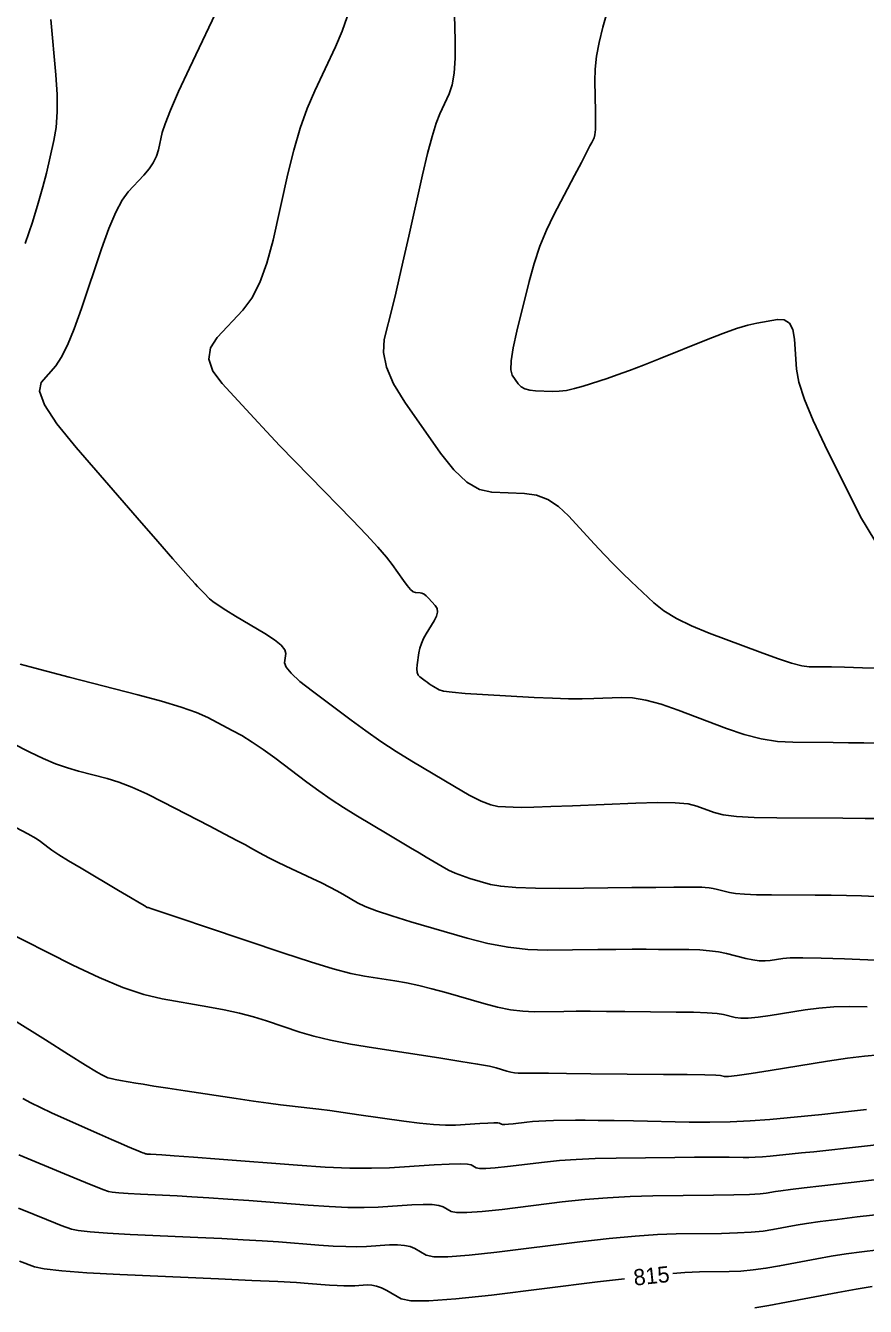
# Model space of a CAD drawing. Extents: x 2082232 to 2083549, y 592624 to 593832.
# Drawn here: x 2083166.6 to 2083203, y 593490.8 to 593546.3 of the extents above; entities that cross this region are included whole.
import ezdxf

# ---------------------------------------------------------------- set-up
doc = ezdxf.new("R2010")
doc.units = 0
doc.layers.add('DT_X_Contour_Major', color=7, linetype='Continuous')
doc.layers.add('DT_X_Contour_Minor', color=7, linetype='Continuous')

msp = doc.modelspace()

# ---------------------------------------------------------------- linework, layer by layer
at = {"layer": 'DT_X_Contour_Major'}
for points in [[(2083180.551, 593546.632), (2083180.344, 593546.017), (2083180.05, 593545.334), (2083179.15, 593543.421), (2083178.824, 593542.658), (2083178.522, 593541.806), (2083178.245, 593540.864), (2083177.992, 593539.832), (2083177.348, 593536.961), (2083177.085, 593535.964), (2083176.779, 593535.126), (2083176.43, 593534.447), (2083176.038, 593533.927), (2083174.934, 593532.751), (2083174.636, 593532.296), (2083174.572, 593531.809), (2083174.741, 593531.293), (2083175.144, 593530.746), (2083176.527, 593529.248), (2083177.067, 593528.669), (2083177.649, 593528.054), (2083178.272, 593527.405), (2083178.937, 593526.72), (2083180.766, 593524.846), (2083181.389, 593524.199), (2083181.886, 593523.662), (2083182.257, 593523.236), (2083182.502, 593522.92), (2083182.987, 593522.225), (2083183.156, 593521.997), (2083183.299, 593521.833), (2083183.416, 593521.733), (2083183.506, 593521.698), (2083183.712, 593521.691), (2083183.793, 593521.673), (2083183.882, 593521.628), (2083183.978, 593521.553), (2083184.082, 593521.449), (2083184.369, 593521.135), (2083184.447, 593521.006), (2083184.465, 593520.853), (2083184.424, 593520.677), (2083184.324, 593520.477), (2083183.978, 593519.913), (2083183.86, 593519.704), (2083183.769, 593519.497), (2083183.703, 593519.295), (2083183.662, 593519.095), (2083183.588, 593518.568), (2083183.575, 593518.388), (2083183.589, 593518.24), (2083183.632, 593518.126), (2083183.703, 593518.046), (2083183.929, 593517.875), (2083184.015, 593517.812), (2083184.103, 593517.751), (2083184.194, 593517.692), (2083184.286, 593517.635), (2083184.537, 593517.485), (2083184.724, 593517.43), (2083185.098, 593517.378), (2083185.659, 593517.328), (2083186.406, 593517.281), (2083188.648, 593517.158), (2083189.44, 593517.12), (2083190.133, 593517.098), (2083190.728, 593517.093), (2083191.225, 593517.104), (2083192.417, 593517.154), (2083192.907, 593517.134), (2083193.48, 593517.035), (2083194.138, 593516.858), (2083194.88, 593516.601), (2083196.971, 593515.813), (2083197.739, 593515.554), (2083198.474, 593515.368), (2083199.177, 593515.255), (2083199.847, 593515.214), (2083201.592, 593515.203), (2083202.25, 593515.197), (2083202.916, 593515.186), (2083203.588, 593515.171)], [(2083165.486, 593507.185), (2083168.684, 593505.567), (2083169.825, 593505.021), (2083170.851, 593504.594), (2083171.761, 593504.287), (2083172.555, 593504.1), (2083174.519, 593503.76), (2083175.231, 593503.626), (2083175.893, 593503.479), (2083176.505, 593503.318), (2083177.068, 593503.144), (2083178.503, 593502.662), (2083179.106, 593502.483), (2083179.839, 593502.309), (2083180.703, 593502.14), (2083181.698, 593501.976), (2083184.524, 593501.543), (2083185.473, 593501.394), (2083186.202, 593501.274), (2083186.71, 593501.181), (2083186.997, 593501.115), (2083187.469, 593500.977), (2083187.642, 593500.932), (2083187.804, 593500.901), (2083187.957, 593500.882), (2083188.1, 593500.877), (2083188.469, 593500.881), (2083188.737, 593500.88), (2083189.265, 593500.877), (2083190.052, 593500.871), (2083191.099, 593500.861), (2083194.238, 593500.831), (2083195.276, 593500.819), (2083196.035, 593500.806), (2083196.515, 593500.792), (2083196.717, 593500.777), (2083196.883, 593500.736), (2083197.053, 593500.741), (2083197.44, 593500.788), (2083198.044, 593500.876), (2083198.865, 593501.006), (2083201.343, 593501.407), (2083202.209, 593501.537), (2083202.949, 593501.625), (2083203.564, 593501.671)], [(2083194.648, 593492.2), (2083195.17, 593492.245), (2083195.807, 593492.277), (2083197.094, 593492.292), (2083197.592, 593492.312), (2083198.121, 593492.359), (2083198.68, 593492.433), (2083199.271, 593492.534), (2083200.886, 593492.84), (2083201.506, 593492.951), (2083202.152, 593493.053), (2083202.826, 593493.146), (2083203.528, 593493.231)], [(2083166.372, 593492.735), (2083167.032, 593492.492), (2083167.448, 593492.403), (2083168.201, 593492.319), (2083169.293, 593492.241), (2083170.721, 593492.167), (2083174.982, 593491.976), (2083176.423, 593491.91), (2083177.552, 593491.855), (2083178.368, 593491.812), (2083178.871, 593491.779), (2083179.797, 593491.708), (2083180.125, 593491.686), (2083180.416, 593491.674), (2083180.67, 593491.671), (2083180.887, 593491.679), (2083181.414, 593491.711), (2083181.616, 593491.706), (2083181.826, 593491.664), (2083182.045, 593491.585), (2083182.271, 593491.471), (2083182.888, 593491.117), (2083183.305, 593491.028), (2083184.096, 593491.025), (2083185.26, 593491.107), (2083186.797, 593491.276), (2083191.394, 593491.841), (2083192.56, 593491.98)]]:
    msp.add_lwpolyline(points, dxfattribs=at)
at = {"layer": 'DT_X_Contour_Minor'}
for points in [[(2083192.121, 593547.97), (2083191.624, 593546.178), (2083191.462, 593545.528), (2083191.35, 593544.923), (2083191.287, 593544.363), (2083191.273, 593543.849), (2083191.301, 593542.536), (2083191.306, 593542.095), (2083191.298, 593541.759), (2083191.277, 593541.526), (2083191.244, 593541.396), (2083191.14, 593541.19), (2083191.064, 593541.042), (2083190.914, 593540.755), (2083190.69, 593540.327), (2083190.393, 593539.758), (2083189.501, 593538.056), (2083189.183, 593537.397), (2083188.899, 593536.696), (2083188.648, 593535.952), (2083188.431, 593535.167), (2083187.898, 593533.016), (2083187.735, 593532.293), (2083187.648, 593531.735), (2083187.635, 593531.344), (2083187.697, 593531.119), (2083187.962, 593530.739), (2083188.083, 593530.613), (2083188.248, 593530.52), (2083188.457, 593530.46), (2083188.709, 593530.434), (2083189.44, 593530.407), (2083189.729, 593530.414), (2083190.046, 593530.455), (2083190.393, 593530.53), (2083190.768, 593530.638), (2083191.807, 593530.973), (2083192.242, 593531.121), (2083192.769, 593531.314), (2083193.386, 593531.551), (2083194.095, 593531.833), (2083196.108, 593532.646), (2083196.81, 593532.919), (2083197.407, 593533.132), (2083197.898, 593533.282), (2083198.285, 593533.371), (2083199.175, 593533.527), (2083199.471, 593533.517), (2083199.693, 593533.371), (2083199.84, 593533.089), (2083199.913, 593532.671), (2083200.006, 593531.375), (2083200.109, 593530.804), (2083200.348, 593530.064), (2083200.723, 593529.155), (2083201.233, 593528.076), (2083202.774, 593524.973), (2083203.395, 593523.952)], [(2083175.125, 593547.373), (2083173.727, 593544.405), (2083173.261, 593543.396), (2083172.91, 593542.595), (2083172.674, 593542.003), (2083172.554, 593541.618), (2083172.386, 593540.871), (2083172.3, 593540.592), (2083172.166, 593540.316), (2083171.984, 593540.043), (2083171.755, 593539.772), (2083171.082, 593539.055), (2083170.82, 593538.699), (2083170.54, 593538.167), (2083170.242, 593537.461), (2083169.926, 593536.58), (2083169.059, 593533.997), (2083168.745, 593533.116), (2083168.454, 593532.41), (2083168.186, 593531.878), (2083167.941, 593531.521), (2083167.318, 593530.803), (2083167.237, 593530.425), (2083167.462, 593529.828), (2083167.994, 593529.012), (2083168.832, 593527.978), (2083171.475, 593524.929), (2083172.356, 593523.913), (2083173.016, 593523.154), (2083173.457, 593522.65), (2083173.678, 593522.402), (2083173.973, 593522.083), (2083174.08, 593521.967), (2083174.182, 593521.859), (2083174.278, 593521.758), (2083174.368, 593521.665), (2083174.6, 593521.428), (2083174.736, 593521.314), (2083174.969, 593521.152), (2083175.299, 593520.94), (2083175.726, 593520.68), (2083176.995, 593519.922), (2083177.409, 593519.654), (2083177.699, 593519.421), (2083177.864, 593519.221), (2083177.905, 593519.055), (2083177.85, 593518.659), (2083177.91, 593518.47), (2083178.131, 593518.201), (2083178.514, 593517.851), (2083179.058, 593517.421), (2083180.725, 593516.167), (2083181.358, 593515.704), (2083182.008, 593515.255), (2083182.674, 593514.819), (2083183.357, 593514.398), (2083185.2, 593513.294), (2083185.836, 593512.929), (2083186.361, 593512.666), (2083186.775, 593512.502), (2083187.078, 593512.438), (2083187.739, 593512.402), (2083188.085, 593512.395), (2083188.627, 593512.403), (2083189.365, 593512.426), (2083190.3, 593512.463), (2083193.053, 593512.58), (2083193.992, 593512.605), (2083194.744, 593512.592), (2083195.308, 593512.542), (2083195.685, 593512.454), (2083196.44, 593512.169), (2083196.822, 593512.075), (2083197.401, 593512.006), (2083198.176, 593511.962), (2083199.149, 593511.942), (2083202.007, 593511.924), (2083202.978, 593511.917), (2083203.749, 593511.909)], [(2083185.176, 593547.841), (2083185.235, 593545.611), (2083185.235, 593544.839), (2083185.192, 593544.196), (2083185.106, 593543.681), (2083184.976, 593543.295), (2083184.572, 593542.436), (2083184.411, 593542.03), (2083184.233, 593541.454), (2083184.036, 593540.71), (2083183.822, 593539.797), (2083183.225, 593537.136), (2083183.013, 593536.197), (2083182.824, 593535.374), (2083182.658, 593534.668), (2083182.515, 593534.079), (2083182.164, 593532.663), (2083182.121, 593532.095), (2083182.255, 593531.453), (2083182.567, 593530.736), (2083183.057, 593529.945), (2083184.599, 593527.736), (2083185.172, 593527.008), (2083185.732, 593526.483), (2083186.28, 593526.161), (2083186.815, 593526.04), (2083188.228, 593525.989), (2083188.744, 593525.914), (2083189.234, 593525.728), (2083189.697, 593525.432), (2083190.132, 593525.025), (2083191.259, 593523.792), (2083191.675, 593523.344), (2083192.078, 593522.925), (2083192.468, 593522.535), (2083192.846, 593522.175), (2083193.834, 593521.252), (2083194.262, 593520.91), (2083194.803, 593520.578), (2083195.457, 593520.254), (2083196.225, 593519.939), (2083198.423, 593519.11), (2083199.174, 593518.838), (2083199.778, 593518.643), (2083200.235, 593518.526), (2083200.545, 593518.486), (2083201.177, 593518.482), (2083201.522, 593518.476), (2083202.082, 593518.463), (2083202.858, 593518.441), (2083203.85, 593518.411)], [(2083167.735, 593546.513), (2083167.949, 593544.122), (2083168.004, 593543.272), (2083168.009, 593542.513), (2083167.962, 593541.846), (2083167.865, 593541.271), (2083167.538, 593539.859), (2083167.389, 593539.272), (2083167.187, 593538.568), (2083166.932, 593537.747), (2083166.624, 593536.811)], [(2083166.404, 593518.59), (2083166.837, 593518.475), (2083167.543, 593518.291), (2083168.523, 593518.037), (2083171.5, 593517.27), (2083172.527, 593516.992), (2083173.373, 593516.735), (2083174.04, 593516.498), (2083174.526, 593516.281), (2083175.585, 593515.731), (2083175.997, 593515.501), (2083176.44, 593515.225), (2083176.915, 593514.903), (2083177.42, 593514.534), (2083178.809, 593513.489), (2083179.332, 593513.106), (2083179.86, 593512.74), (2083180.391, 593512.391), (2083180.928, 593512.06), (2083182.363, 593511.2), (2083182.867, 593510.898), (2083183.303, 593510.638), (2083183.67, 593510.42), (2083183.968, 593510.243), (2083184.671, 593509.828), (2083184.944, 593509.679), (2083185.235, 593509.545), (2083185.543, 593509.426), (2083185.87, 593509.321), (2083186.764, 593509.06), (2083187.203, 593508.976), (2083187.85, 593508.919), (2083188.704, 593508.89), (2083189.765, 593508.888), (2083192.873, 593508.919), (2083193.912, 593508.929), (2083194.696, 593508.935), (2083195.226, 593508.939), (2083195.502, 593508.939), (2083195.899, 593508.935), (2083196.054, 593508.928), (2083196.22, 593508.909), (2083196.398, 593508.878), (2083196.587, 593508.835), (2083197.108, 593508.705), (2083197.367, 593508.662), (2083197.755, 593508.63), (2083198.271, 593508.61), (2083198.916, 593508.601), (2083200.807, 593508.592), (2083201.503, 593508.586), (2083202.169, 593508.575), (2083202.808, 593508.559), (2083203.418, 593508.538)], [(2083165.253, 593515.575), (2083166.824, 593514.789), (2083167.397, 593514.516), (2083167.94, 593514.287), (2083168.451, 593514.101), (2083168.932, 593513.959), (2083170.172, 593513.64), (2083170.673, 593513.486), (2083171.243, 593513.266), (2083171.884, 593512.978), (2083172.595, 593512.624), (2083174.585, 593511.589), (2083175.256, 593511.239), (2083175.778, 593510.965), (2083176.149, 593510.768), (2083176.371, 593510.646), (2083176.762, 593510.424), (2083176.943, 593510.326), (2083177.194, 593510.198), (2083177.515, 593510.041), (2083177.906, 593509.854), (2083179.041, 593509.318), (2083179.444, 593509.124), (2083179.8, 593508.945), (2083180.109, 593508.781), (2083180.372, 593508.632), (2083181.01, 593508.255), (2083181.334, 593508.099), (2083181.825, 593507.911), (2083182.485, 593507.691), (2083183.312, 593507.441), (2083185.742, 593506.733), (2083186.642, 593506.501), (2083187.52, 593506.338), (2083188.376, 593506.243), (2083189.21, 593506.217), (2083191.405, 593506.239), (2083192.187, 593506.246), (2083192.885, 593506.249), (2083193.501, 593506.249), (2083194.035, 593506.246), (2083195.346, 593506.234), (2083195.816, 593506.22), (2083196.242, 593506.187), (2083196.625, 593506.136), (2083196.965, 593506.066), (2083197.813, 593505.854), (2083198.117, 593505.789), (2083198.392, 593505.752), (2083198.639, 593505.743), (2083198.858, 593505.762), (2083199.404, 593505.85), (2083199.725, 593505.874), (2083200.277, 593505.878), (2083201.062, 593505.863), (2083202.078, 593505.829), (2083205.096, 593505.712)], [(2083166.22, 593511.529), (2083166.736, 593511.256), (2083167.093, 593511.054), (2083167.29, 593510.922), (2083167.602, 593510.665), (2083167.78, 593510.536), (2083168.08, 593510.341), (2083168.501, 593510.081), (2083169.044, 593509.755), (2083170.654, 593508.8), (2083171.183, 593508.486), (2083171.563, 593508.261), (2083171.795, 593508.124), (2083171.877, 593508.076), (2083171.899, 593508.064), (2083171.907, 593508.061), (2083171.914, 593508.058), (2083171.92, 593508.056), (2083171.925, 593508.054), (2083171.939, 593508.052), (2083172.1, 593507.999), (2083172.575, 593507.84), (2083173.362, 593507.575), (2083174.462, 593507.205), (2083177.813, 593506.079), (2083178.974, 593505.7), (2083179.943, 593505.408), (2083180.721, 593505.202), (2083181.306, 593505.084), (2083182.613, 593504.884), (2083183.119, 593504.796), (2083183.655, 593504.681), (2083184.224, 593504.541), (2083184.823, 593504.375), (2083186.464, 593503.896), (2083187.062, 593503.74), (2083187.627, 593503.63), (2083188.158, 593503.565), (2083188.655, 593503.547), (2083189.937, 593503.56), (2083190.462, 593503.563), (2083191.075, 593503.563), (2083191.777, 593503.56), (2083192.567, 593503.554), (2083194.792, 593503.532), (2083195.546, 593503.519), (2083196.139, 593503.497), (2083196.57, 593503.464), (2083196.841, 593503.421), (2083197.348, 593503.295), (2083197.585, 593503.265), (2083197.916, 593503.27), (2083198.342, 593503.309), (2083198.862, 593503.384), (2083200.373, 593503.629), (2083200.967, 593503.705), (2083201.613, 593503.751), (2083202.313, 593503.767), (2083203.065, 593503.752)], [(2083164.462, 593504.222), (2083167.497, 593502.32), (2083168.501, 593501.691), (2083169.239, 593501.232), (2083169.711, 593500.942), (2083169.916, 593500.821), (2083170.106, 593500.725), (2083170.2, 593500.688), (2083170.337, 593500.649), (2083170.519, 593500.609), (2083170.744, 593500.567), (2083171.404, 593500.453), (2083171.724, 593500.4), (2083172.187, 593500.326), (2083172.795, 593500.232), (2083173.547, 593500.118), (2083175.745, 593499.785), (2083176.508, 593499.672), (2083177.147, 593499.58), (2083177.664, 593499.511), (2083178.057, 593499.464), (2083178.942, 593499.369), (2083179.323, 593499.325), (2083179.803, 593499.262), (2083180.383, 593499.183), (2083181.061, 593499.085), (2083183.002, 593498.802), (2083183.688, 593498.712), (2083184.291, 593498.655), (2083184.81, 593498.63), (2083185.247, 593498.638), (2083186.299, 593498.704), (2083186.649, 593498.723), (2083186.907, 593498.732), (2083187.073, 593498.73), (2083187.149, 593498.718), (2083187.229, 593498.673), (2083187.283, 593498.661), (2083187.385, 593498.661), (2083187.536, 593498.671), (2083187.736, 593498.693), (2083188.332, 593498.766), (2083188.572, 593498.791), (2083188.845, 593498.81), (2083189.151, 593498.823), (2083189.489, 593498.83), (2083190.435, 593498.841), (2083190.859, 593498.843), (2083191.419, 593498.838), (2083192.117, 593498.828), (2083192.951, 593498.812), (2083195.36, 593498.761), (2083196.255, 593498.755), (2083197.135, 593498.773), (2083197.999, 593498.816), (2083198.848, 593498.884), (2083201.092, 593499.1), (2083201.868, 593499.177), (2083202.513, 593499.246), (2083203.027, 593499.309)], [(2083166.519, 593499.781), (2083166.87, 593499.595), (2083167.286, 593499.39), (2083167.765, 593499.165), (2083168.308, 593498.921), (2083169.843, 593498.243), (2083170.361, 593498.014), (2083170.765, 593497.837), (2083171.053, 593497.712), (2083171.226, 593497.639), (2083171.536, 593497.512), (2083171.639, 593497.469), (2083171.717, 593497.437), (2083171.769, 593497.416), (2083171.796, 593497.406), (2083171.835, 593497.392), (2083171.859, 593497.386), (2083171.903, 593497.382), (2083171.966, 593497.377), (2083172.05, 593497.373), (2083172.297, 593497.362), (2083172.537, 593497.346), (2083173.072, 593497.306), (2083173.9, 593497.243), (2083175.023, 593497.157), (2083178.408, 593496.895), (2083179.609, 593496.815), (2083180.674, 593496.77), (2083181.602, 593496.762), (2083182.394, 593496.789), (2083184.323, 593496.909), (2083184.965, 593496.942), (2083185.448, 593496.953), (2083185.769, 593496.941), (2083185.929, 593496.907), (2083186.143, 593496.784), (2083186.288, 593496.753), (2083186.563, 593496.752), (2083186.967, 593496.78), (2083187.501, 593496.839), (2083189.098, 593497.035), (2083189.74, 593497.101), (2083190.471, 593497.151), (2083191.289, 593497.186), (2083192.196, 593497.205), (2083194.73, 593497.236), (2083195.59, 593497.245), (2083196.27, 593497.251), (2083196.769, 593497.252), (2083197.088, 593497.249), (2083197.699, 593497.236), (2083197.943, 593497.236), (2083198.219, 593497.246), (2083198.527, 593497.266), (2083198.865, 593497.295), (2083199.81, 593497.385), (2083200.223, 593497.426), (2083200.754, 593497.482), (2083201.401, 593497.552), (2083202.167, 593497.636), (2083204.363, 593497.879)], [(2083166.343, 593497.34), (2083168.321, 593496.526), (2083168.981, 593496.255), (2083169.48, 593496.052), (2083169.815, 593495.916), (2083169.988, 593495.849), (2083170.234, 593495.758), (2083170.389, 593495.725), (2083170.669, 593495.694), (2083171.075, 593495.665), (2083171.607, 593495.637), (2083173.192, 593495.566), (2083173.833, 593495.534), (2083174.565, 593495.489), (2083175.389, 593495.433), (2083176.305, 593495.364), (2083178.871, 593495.166), (2083179.781, 593495.105), (2083180.588, 593495.071), (2083181.292, 593495.065), (2083181.891, 593495.085), (2083183.353, 593495.176), (2083183.849, 593495.197), (2083184.24, 593495.19), (2083184.527, 593495.156), (2083184.71, 593495.095), (2083185.058, 593494.895), (2083185.294, 593494.845), (2083185.741, 593494.843), (2083186.398, 593494.889), (2083187.267, 593494.985), (2083189.863, 593495.304), (2083190.839, 593495.41), (2083191.817, 593495.489), (2083192.798, 593495.542), (2083193.783, 593495.567), (2083196.413, 593495.599), (2083197.295, 593495.613), (2083197.967, 593495.631), (2083198.431, 593495.653), (2083198.686, 593495.68), (2083199.087, 593495.756), (2083199.326, 593495.793), (2083199.74, 593495.847), (2083200.331, 593495.918), (2083201.099, 593496.006), (2083203.379, 593496.264)], [(2083166.332, 593495.037), (2083167.014, 593494.758), (2083167.549, 593494.54), (2083167.938, 593494.385), (2083168.18, 593494.292), (2083168.633, 593494.125), (2083168.918, 593494.064), (2083169.435, 593494.007), (2083170.184, 593493.953), (2083171.164, 593493.902), (2083174.087, 593493.771), (2083175.128, 593493.722), (2083176.058, 593493.672), (2083176.878, 593493.622), (2083177.588, 593493.572), (2083179.334, 593493.437), (2083179.953, 593493.395), (2083180.502, 593493.372), (2083180.981, 593493.368), (2083181.389, 593493.382), (2083182.383, 593493.444), (2083182.732, 593493.451), (2083183.033, 593493.427), (2083183.286, 593493.371), (2083183.491, 593493.283), (2083183.973, 593493.006), (2083184.3, 593492.936), (2083184.918, 593492.934), (2083185.829, 593492.998), (2083187.032, 593493.13), (2083190.629, 593493.573), (2083191.901, 593493.719), (2083193.019, 593493.826), (2083193.984, 593493.894), (2083194.795, 593493.922), (2083196.754, 593493.946), (2083197.443, 593493.962), (2083198.044, 593493.995), (2083198.556, 593494.043), (2083198.978, 593494.107), (2083199.987, 593494.298), (2083200.436, 593494.374), (2083201.026, 593494.459), (2083201.758, 593494.552), (2083202.632, 593494.655), (2083205.15, 593494.939)], [(2083198.198, 593490.722), (2083198.805, 593490.822), (2083199.563, 593490.961), (2083201.786, 593491.382), (2083202.576, 593491.527), (2083203.279, 593491.647)]]:
    msp.add_lwpolyline(points, dxfattribs=at)

# ---------------------------------------------------------------- texts
at = {"layer": 'DT_X_Contour_Major'}
msp.add_text('815', height=0.7, rotation=6.0108, dxfattribs=at).set_placement((2083192.985, 593491.679))

doc.saveas('drawing.dxf')
